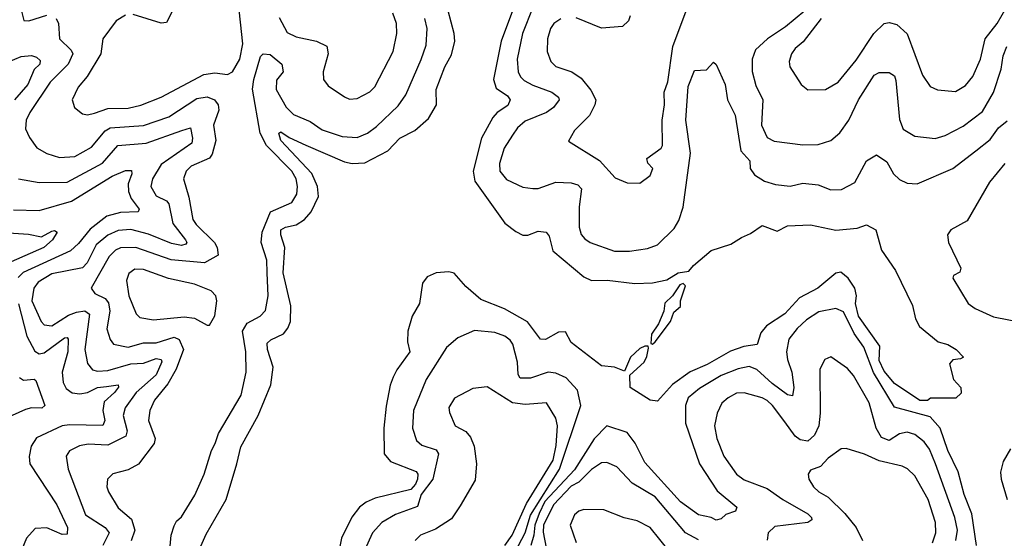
# Model space of a CAD drawing. Extents: x 1468344 to 1613994, y 525695 to 643861.
# Tile 297 of 427: x 1542959 to 1546827, y 603623 to 605660. Entities that reach past the tile are written whole.
import ezdxf

# ---------------------------------------------------------------- set-up
doc = ezdxf.new("R2010")
doc.units = 0

msp = doc.modelspace()

# ---------------------------------------------------------------- linework, layer by layer
at = {"layer": '0CON10XD'}
for points in [[(1542938.8, 605805), (1542975, 605656.7), (1542995, 605655.6), (1543065, 605678)], [(1544943.3, 605825), (1544850.1, 605575), (1544820.4, 605425), (1544830.6, 605390.6), (1544875, 605361.2), (1544885.4, 605344.6), (1544876.8, 605323.2), (1544835, 605295.8), (1544817.1, 605275), (1544773.3, 605195), (1544740, 605065), (1544746.8, 605025), (1544865, 604861.2), (1544907.3, 604827.3), (1544935, 604813.3), (1544955, 604813.3), (1544995, 604828.7), (1545027.5, 604825), (1545039.3, 604809.3), (1545052.6, 604752.6), (1545175, 604649.5), (1545205, 604635.4), (1545267.2, 604637.2), (1545375, 604623.3), (1545444.3, 604625.7), (1545501.7, 604638.3), (1545545, 604665.3), (1545587.5, 604672.5), (1545605.3, 604694.7), (1545675, 604752.7), (1545752.4, 604777.6), (1545794, 604804), (1545829.9, 604820.1), (1545875, 604851.8), (1545935, 604829.7), (1545975, 604850.4), (1546065, 604853.8), (1546165, 604833.5), (1546248.8, 604841.2), (1546285, 604854.2), (1546322, 604835), (1546344.4, 604755), (1546399.4, 604675), (1546466.8, 604536.8), (1546478, 604485), (1546493.8, 604455), (1546567.5, 604395), (1546605, 604384), (1546637.5, 604365), (1546666.7, 604335), (1546655, 604327.5), (1546625, 604324.2), (1546611.9, 604308.1), (1546626.7, 604246.7), (1546656.7, 604215), (1546657, 604193), (1546636.4, 604173.6), (1546537, 604173), (1546525, 604164.3), (1546495, 604164.4), (1546395, 604231.4), (1546355, 604280), (1546335, 604321.4), (1546337.7, 604377.7), (1546253.8, 604495), (1546241.7, 604545), (1546246.2, 604575), (1546239.7, 604605), (1546214, 604644), (1546185, 604668.8), (1546165, 604664.6), (1546094.5, 604605), (1546022.3, 604567.7), (1545965.2, 604505), (1545893.2, 604456.8), (1545869.8, 604430.2), (1545856.1, 604383.9), (1545804.2, 604375.8), (1545751.7, 604358.3), (1545660, 604305), (1545593.1, 604276.9), (1545523.6, 604226.4), (1545465, 604161.2), (1545435, 604165.6), (1545357.1, 604215), (1545356.2, 604263.8), (1545412.1, 604315), (1545422.4, 604337.6), (1545429.6, 604369.6), (1545427.3, 604377.3), (1545415, 604377.3), (1545395, 604368.7), (1545358.1, 604335), (1545335, 604280), (1545295.7, 604295.7), (1545245, 604300), (1545125, 604391.9), (1545103.6, 604433.6), (1545075, 604433), (1545025, 604404.3), (1545005, 604404.7), (1544953.5, 604473.5), (1544863.9, 604523.9), (1544770.2, 604560.2), (1544711.9, 604611.9), (1544665, 604663.8), (1544645, 604669.2), (1544595, 604666.2), (1544559.5, 604650.5), (1544541.5, 604625), (1544530, 604545), (1544500.6, 604495), (1544483.8, 604436.2), (1544482.9, 604395), (1544491.1, 604355), (1544440, 604285), (1544425.6, 604255.6), (1544414.1, 604225), (1544398.3, 604141.7), (1544388.9, 604055), (1544390, 603955), (1544415, 603924.7), (1544515.7, 603885.7), (1544522.7, 603875), (1544522, 603855), (1544513.7, 603835), (1544495, 603815.2), (1544355, 603780.2), (1544319.6, 603765), (1544293.3, 603745), (1544263.5, 603706.5), (1544223.2, 603623.2), (1544179.6, 603405)], [(1543375, 605677.1), (1543337.8, 605655), (1543285.4, 605584.6), (1543277.1, 605525), (1543224, 605436), (1543188.8, 605395), (1543165.5, 605345), (1543174.3, 605315), (1543205, 605289.4), (1543225, 605286.4), (1543252.8, 605292.8), (1543305, 605310.5), (1543385, 605311.7), (1543435, 605324.3), (1543514.4, 605355), (1543682.5, 605445), (1543725, 605451.6), (1543775, 605444.4), (1543795, 605454.4), (1543823.8, 605505), (1543834.8, 605565), (1543816.8, 605735)], [(1543558.1, 605691.9), (1543535, 605648.6), (1543515, 605646.5), (1543405, 605680)], [(1543812.4, 603915), (1543827.2, 603982.8), (1543895.2, 604105), (1543944.8, 604225.2), (1543954.4, 604295), (1543932, 604365), (1543931, 604389), (1543945, 604402.8), (1543995, 604425.4), (1544012.1, 604447.9), (1544022.3, 604475), (1544024.3, 604535.7), (1543994.2, 604665), (1544001, 604765), (1543984.2, 604815), (1543984.7, 604835), (1544002.5, 604845), (1544045, 604854.3), (1544077, 604875), (1544103.4, 604905), (1544132.4, 604965), (1544128.4, 605005), (1544106.3, 605056.3), (1543984.8, 605185), (1543976.3, 605213.7), (1543985, 605219.2), (1544016.8, 605196.8), (1544082.7, 605167.3), (1544235, 605101.6), (1544265, 605095.2), (1544315, 605097.9), (1544405, 605145.3), (1544451.8, 605195), (1544510.5, 605225), (1544565, 605271.1), (1544595.8, 605325), (1544595.3, 605385), (1544628.3, 605475), (1544655, 605522.2), (1544667.7, 605575), (1544665.6, 605605), (1544642.2, 605695)], [(1543978.7, 605668.7), (1544010, 605610), (1544045, 605592), (1544125, 605575.8), (1544165.6, 605555.6), (1544171, 605525), (1544151.2, 605455), (1544152.2, 605425), (1544170.6, 605400.6), (1544235, 605356.5), (1544255, 605347.8), (1544285, 605350.5), (1544334.2, 605375.8), (1544354.2, 605395.8), (1544425.9, 605535), (1544440, 605605), (1544438.8, 605645), (1544424.4, 605685)], [(1544975, 605707.7), (1544934.1, 605605), (1544912.5, 605505), (1544916.9, 605455), (1544925.6, 605435.6), (1544941, 605421), (1544975, 605402.1), (1545049.5, 605375), (1545075.2, 605355.2), (1545078.2, 605345), (1545055.4, 605315), (1545028.8, 605295), (1544945, 605261.8), (1544915, 605235.4), (1544895, 605206.5), (1544862.5, 605155), (1544843.4, 605095), (1544845.4, 605065), (1544871.5, 605031.5), (1544935, 605001.5), (1544975, 604996.2), (1544995, 604996.9), (1545065, 605021.6), (1545125, 605018.9), (1545151.2, 605011.2), (1545165.3, 604995), (1545157, 604925), (1545156.8, 604845), (1545165, 604816), (1545178.5, 604798.5), (1545200, 604785), (1545295, 604750.8), (1545355, 604750), (1545425, 604760.5), (1545465, 604775.6), (1545529.9, 604840.1), (1545548.3, 604871.7), (1545565, 604923.8), (1545594.7, 605135), (1545576, 605265), (1545585, 605396.7), (1545609.7, 605460.3), (1545656.6, 605463.4), (1545685, 605492.5), (1545695, 605483.3), (1545730, 605405), (1545739.3, 605345), (1545769.7, 605285), (1545791.4, 605145), (1545826.5, 605105), (1545827.9, 605075), (1545845, 605050.9), (1545885, 605025.4), (1545927.9, 605012.1), (1545985, 605006.4), (1546035, 605018.2), (1546095, 605011.2), (1546145, 604991.8), (1546187.8, 604992.2), (1546239.4, 605020.6), (1546285, 605105.7), (1546325, 605129.2), (1546365, 605101.5), (1546391.3, 605055), (1546415, 605031.6), (1546445, 605017.3), (1546485, 605015.4), (1546624.3, 605075.7), (1546715, 605144.7), (1546771.4, 605188.6), (1546804.6, 605235), (1546838, 605262)], [(1545085, 605663.2), (1545057.5, 605645), (1545043.9, 605625), (1545032, 605585), (1545030.8, 605535), (1545045.3, 605495.3), (1545065, 605476.4), (1545127.5, 605455), (1545165, 605430), (1545203, 605383), (1545222.4, 605345), (1545218.7, 605325), (1545197.2, 605282.8), (1545137.8, 605225), (1545115, 605182.5), (1545237.1, 605107.1), (1545298.3, 605038.3), (1545345, 605019.2), (1545395, 605018), (1545435, 605048), (1545445.6, 605075), (1545426.6, 605096.6), (1545422.9, 605115), (1545478.5, 605155), (1545483.6, 605165), (1545482.7, 605265), (1545491.7, 605325), (1545491, 605375), (1545504.8, 605415.2), (1545524.8, 605555), (1545577.1, 605695)], [(1545357.5, 605675), (1545350.4, 605655), (1545327.4, 605632.6), (1545245, 605625.8), (1545145, 605667.4)], [(1546042.9, 605695), (1545967.7, 605632.3), (1545896.8, 605585), (1545849.1, 605540.9), (1545836.2, 605505), (1545836.1, 605456.1), (1545851.1, 605401.1), (1545877.8, 605345), (1545873.2, 605245), (1545895, 605196.9), (1545922.4, 605182.4), (1546035, 605167.6), (1546095, 605169.2), (1546145, 605185.3), (1546180.3, 605215), (1546216.4, 605265), (1546254.4, 605345), (1546315, 605441.9), (1546335, 605452.5), (1546375, 605452), (1546395, 605438.8), (1546401.2, 605421.2), (1546415, 605267.5), (1546429.3, 605229.3), (1546475, 605202.9), (1546555, 605193.6), (1546595, 605205.5), (1546665, 605240.9), (1546740.7, 605299.3), (1546785, 605373.3), (1546814.3, 605465), (1546822.3, 605517.7), (1546837.1, 605555)], [(1546107.8, 605665), (1546036.9, 605573.1), (1546005, 605546.5), (1545990.4, 605525), (1545982.1, 605495), (1545984.7, 605474.7), (1546029.2, 605405), (1546055, 605384.4), (1546125, 605385.5), (1546174.3, 605415), (1546245, 605500.6), (1546314.8, 605605.2), (1546354.6, 605645), (1546375, 605648.7), (1546405, 605640.9), (1546444.8, 605604.8), (1546505, 605442), (1546535, 605397.1), (1546565, 605383.6), (1546635, 605377.8), (1546675, 605401.1), (1546703.6, 605436.4), (1546733.3, 605505), (1546751.7, 605585), (1546799.3, 605645), (1546837.7, 605712.3)], [(1543102.5, 605665), (1543111.8, 605645), (1543114.7, 605585), (1543160.3, 605540.3), (1543167.6, 605525), (1543149.2, 605485), (1543078.6, 605415), (1542998, 605295), (1542984.1, 605265), (1542981.7, 605231.7), (1542997.1, 605197.1), (1543026.5, 605156.5), (1543065.6, 605134.4), (1543115, 605118.2), (1543175, 605121.8), (1543241.1, 605158.9), (1543295, 605223.8), (1543314.6, 605235.4), (1543445, 605244.4), (1543545, 605277.7), (1543655, 605350.7), (1543695, 605357.1), (1543724.4, 605344.4), (1543738.2, 605325), (1543741.6, 605305), (1543719.8, 605245), (1543729.6, 605185), (1543715, 605131.3), (1543704.6, 605115.4), (1543632.3, 605085), (1543612.7, 605065), (1543602.3, 605035), (1543623.1, 604963.1), (1543638.8, 604875), (1543652.2, 604855), (1543724.7, 604785), (1543734.1, 604765), (1543737.9, 604735), (1543685, 604704.4), (1543553.9, 604716.1), (1543415, 604765.5), (1543355, 604763.6), (1543335, 604754.3), (1543310, 604730), (1543239.5, 604605), (1543253.3, 604585), (1543295, 604565.2), (1543307.1, 604547.1), (1543313.5, 604515), (1543301.7, 604445), (1543313.9, 604403.9), (1543327.8, 604385), (1543385, 604374), (1543445, 604391), (1543495, 604391), (1543565, 604413), (1543585, 604404.3), (1543602.3, 604365), (1543573, 604287), (1543540.2, 604229.8), (1543488, 604165), (1543469.5, 604125), (1543464.2, 604085), (1543491.6, 604015), (1543486.8, 603995), (1543425, 603914.7), (1543385, 603892.2), (1543324.2, 603875.8), (1543303.8, 603855), (1543301.3, 603825), (1543307.9, 603805), (1543345, 603742.5), (1543398.6, 603698.6), (1543411.4, 603655), (1543397.2, 603612.8)], [(1543931.2, 604665), (1543929.1, 604715), (1543907.7, 604785), (1543911, 604825), (1543944.3, 604905), (1544027.9, 604942.1), (1544046.9, 604975), (1544050, 605005), (1544044.4, 605035), (1544028.5, 605065), (1543928.1, 605165), (1543903.6, 605213.6), (1543873.7, 605386.3), (1543878, 605425), (1543905.2, 605514.8), (1543915, 605525.5), (1543942.7, 605522.7), (1543988.8, 605485), (1543993.9, 605455), (1543967.2, 605422.8), (1543965.7, 605385), (1544005, 605316), (1544035, 605287.1), (1544100.2, 605260.2), (1544147.2, 605227.2), (1544225, 605200.8), (1544285, 605196.9), (1544325.6, 605214.4), (1544360.1, 605239.9), (1544445, 605321.8), (1544475.2, 605364.8), (1544536.5, 605503.5), (1544555, 605560), (1544559.7, 605625), (1544550.5, 605665)], [(1542915, 605493.6), (1542965, 605515.2), (1543005, 605519.1), (1543025, 605512.1), (1543038.8, 605498.8), (1543038.2, 605485), (1543015.5, 605464.5), (1542991.3, 605405), (1542938.3, 605345)], [(1542954.7, 605034.7), (1543035, 605020.6), (1543145, 605021.5), (1543284.4, 605095.6), (1543344.5, 605165.5), (1543455, 605174.2), (1543595.8, 605224.2), (1543630, 605235), (1543638, 605195), (1543634.5, 605175), (1543515, 605091.3), (1543480, 605035), (1543473.5, 605005), (1543495, 604968.2), (1543535, 604948.1), (1543545, 604936.2), (1543559.8, 604859.8), (1543610, 604795), (1543615.4, 604785), (1543611.8, 604778.2), (1543595, 604773.2), (1543555, 604780.3), (1543465, 604817.8), (1543395, 604835.8), (1543345, 604832.3), (1543305, 604814.1), (1543259.5, 604775), (1543224.2, 604705), (1543205.3, 604684.7), (1543085, 604661.1), (1543031.6, 604628.4), (1543014.4, 604605.6), (1543006.7, 604555), (1543043, 604475), (1543055, 604460.9), (1543085, 604456.8), (1543151.1, 604498.9), (1543181.4, 604511.4), (1543215, 604516), (1543233.4, 604503.4), (1543214.8, 604365), (1543225, 604309.2), (1543245.2, 604285.2), (1543265, 604279.8), (1543305, 604282.4), (1543395, 604307.7), (1543445, 604311.3), (1543495, 604329), (1543514.4, 604325), (1543516.6, 604316.6), (1543495.5, 604265), (1543416.1, 604195), (1543373.2, 604135), (1543365.7, 604105), (1543381.5, 604045), (1543376, 604024), (1543305, 603988.6), (1543227.7, 603992.3), (1543193.5, 603986.5), (1543155, 603966.4), (1543141.5, 603945), (1543149.6, 603895), (1543217.7, 603715), (1543294.7, 603665), (1543309.7, 603645), (1543285.4, 603594.6)], [(1546828.5, 605095), (1546768.1, 605021.9), (1546680.7, 604869.3), (1546616.2, 604835), (1546603.5, 604815), (1546607.5, 604785), (1546655.6, 604684.4), (1546652, 604668), (1546627.5, 604655), (1546624.3, 604645), (1546684.5, 604545), (1546712.9, 604525), (1546785, 604492.7), (1546965, 604457.5)], [(1542935, 604913.2), (1543035, 604909.8), (1543162.5, 604947.5), (1543321.8, 605045), (1543375, 605067.7), (1543397.7, 605067.7), (1543399.6, 605055), (1543384.8, 605015.2), (1543385.7, 604985), (1543397.1, 604957.1), (1543428.2, 604915), (1543424.4, 604905.6), (1543355, 604902.3), (1543301.4, 604888.6), (1543235, 604837.5), (1543189.7, 604780.3), (1543158.3, 604751.7), (1542972.6, 604667.4), (1542952.6, 604647.4)], [(1542835, 604827.4), (1542992.9, 604817.1), (1543045, 604806.3), (1543085, 604828.8), (1543095, 604831.4), (1543105.6, 604825.6), (1543087.1, 604795), (1543053.1, 604765), (1542925, 604709.2)], [(1543695, 604459.4), (1543705, 604460), (1543725, 604496.2), (1543732.7, 604555), (1543729.4, 604575), (1543710.8, 604595), (1543645, 604621.6), (1543542.9, 604642.9), (1543445, 604679.2), (1543410.6, 604679.4), (1543387.1, 604662.9), (1543378.9, 604635), (1543387.5, 604575), (1543416.8, 604505), (1543430.2, 604490.2), (1543485, 604480.7), (1543605, 604493.2), (1543645, 604487.1), (1543695, 604459.4)], [(1543544.7, 603535), (1543553.5, 603635), (1543565, 603672), (1543575, 603690.8), (1543595, 603707.5), (1543647.4, 603792.6), (1543683.8, 603875), (1543711.8, 603968.2), (1543727.3, 603995), (1543739.6, 604035), (1543829.4, 604185), (1543848.1, 604275), (1543847.4, 604355), (1543833.8, 604436.2), (1543852.4, 604467.6), (1543903.6, 604495), (1543925, 604517.1), (1543934.8, 604575), (1543931.2, 604665)], [(1545445, 604386), (1545455, 604394.4), (1545515.2, 604474.8), (1545529, 604511), (1545555, 604533.1), (1545554.2, 604555.8), (1545574.3, 604614.3), (1545565, 604624.3), (1545551.7, 604618.3), (1545523.2, 604575), (1545493.1, 604546.9), (1545489.8, 604515), (1545468.2, 604465), (1545441.3, 604425), (1545438.3, 604388.3), (1545445, 604386)], [(1542953.8, 604543.8), (1542987.3, 604417.3), (1543017.6, 604357.6), (1543035, 604347.5), (1543055, 604351.5), (1543135, 604410.6), (1543145, 604411.8), (1543149.7, 604405), (1543147.8, 604355), (1543125.2, 604275), (1543129.2, 604235), (1543140.7, 604210.7), (1543165, 604194.3), (1543195, 604189.8), (1543225, 604195.2), (1543265, 604215.1), (1543299.6, 604219.6), (1543345, 604225.4), (1543346.4, 604216.4), (1543331.8, 604195), (1543291, 604159), (1543284.8, 604125), (1543293.8, 604085), (1543285, 604066.1), (1543155, 604069), (1543125.5, 604064.5), (1543025, 604017.1), (1543003.2, 603985), (1542995.4, 603944.6), (1542998.4, 603915), (1543105, 603754.5), (1543145.9, 603665), (1543145, 603639.2), (1543125, 603637.3), (1543065, 603664.1), (1543018.9, 603661.1), (1542985, 603623.1), (1542955, 603550)], [(1546718.2, 603595), (1546699.5, 603719.5), (1546669.8, 603795), (1546645, 603884.5), (1546605, 603968.2), (1546575.4, 604055.4), (1546535, 604099.8), (1546395, 604137.4), (1546313.6, 604273.6), (1546275, 604373.3), (1546237.5, 604427.5), (1546195, 604512.7), (1546165, 604526), (1546097.7, 604512.3), (1546049.5, 604480.5), (1546013.6, 604446.4), (1545980, 604405), (1545971.7, 604355), (1545974.8, 604325), (1545992, 604275), (1545999.7, 604215), (1545995, 604182.2), (1545975, 604186.9), (1545915, 604230.9), (1545855, 604285.8), (1545825, 604297.6), (1545781.5, 604288.5), (1545715, 604263), (1545628.8, 604211.2), (1545585.3, 604175), (1545574.1, 604144.1), (1545574.3, 604075), (1545629.5, 603915), (1545698.8, 603808.8), (1545776, 603745), (1545770.5, 603729.5), (1545733.1, 603716.9), (1545715, 603700), (1545695, 603694.6), (1545674.8, 603704.8), (1545625, 603714.7), (1545555, 603766.7), (1545415, 603920.8), (1545376.8, 603996.8), (1545345, 604038.5), (1545265, 604065.3), (1545215, 604014.1), (1545137.9, 603892.1), (1545021.9, 603768.1), (1544999.3, 603720.7), (1544982.4, 603675), (1544979.2, 603635), (1544967.3, 603595)], [(1544865, 603492.2), (1544944.2, 603645), (1544965, 603713.9), (1545079.5, 603895), (1545162.8, 604145), (1545150, 604205), (1545105, 604252.7), (1545065, 604271.9), (1545035, 604276), (1544965, 604251.8), (1544925, 604251.8), (1544916.5, 604266.5), (1544914.7, 604314.7), (1544895.5, 604385), (1544885, 604401.4), (1544865, 604416.5), (1544825, 604431.8), (1544745, 604438.5), (1544679.8, 604410.2), (1544635, 604371.9), (1544555, 604246.7), (1544506.2, 604125), (1544501.5, 604055), (1544517.7, 604007.7), (1544538.3, 603988.2), (1544595, 603970.8), (1544604.7, 603955), (1544582.4, 603855), (1544536.5, 603795), (1544522.1, 603747.9), (1544435, 603716.4), (1544380.9, 603685), (1544344.7, 603645), (1544312.9, 603575)], [(1546637, 603615), (1546643.2, 603655), (1546632.1, 603705), (1546556.4, 603915), (1546532.5, 603972.5), (1546512.5, 604002.5), (1546475, 604030.9), (1546445, 604039.2), (1546415, 604033.2), (1546375, 604007), (1546345, 604019.3), (1546323.4, 604055), (1546295.6, 604155.6), (1546235, 604261.9), (1546210.5, 604290.5), (1546145, 604335.5), (1546121.4, 604325), (1546102.6, 604287.4), (1546103.1, 604115), (1546098.1, 604065), (1546081.4, 604028.6), (1546055, 604004.2), (1546025, 604009.5), (1546005, 604024.1), (1545965, 604080.7), (1545916.4, 604145), (1545895, 604164.2), (1545875, 604175.2), (1545805, 604194.1), (1545775, 604192.4), (1545742.1, 604175), (1545716.8, 604153.2), (1545698.2, 604115), (1545688.8, 604065), (1545697.3, 604015), (1545725, 603945.6), (1545775, 603874.5), (1545805, 603852.9), (1545895, 603818.3), (1545957.1, 603775), (1546055, 603719.2), (1546068.9, 603705), (1546070.5, 603695), (1546055.2, 603684.8), (1545925, 603669.7), (1545899.3, 603645), (1545895.9, 603615.9)], [(1542957.7, 604255), (1542974.3, 604244.3), (1543015, 604248.2), (1543022.5, 604242.5), (1543057.2, 604145), (1543045.9, 604134.1), (1543005, 604134.8), (1542981.5, 604128.5), (1542891.8, 604088.2)], [(1544865, 603594.7), (1544893.3, 603635), (1544950.1, 603759.9), (1545055, 603930.3), (1545066.8, 603986.8), (1545071.2, 604065), (1545064.7, 604094.7), (1545028, 604155), (1544945, 604148.9), (1544895, 604154.7), (1544795, 604218.2), (1544738.5, 604211.5), (1544666.9, 604173.1), (1544645, 604136.2), (1544647.6, 604117.6), (1544670, 604065), (1544712, 604042), (1544729.7, 604019.7), (1544743.8, 603985), (1544753.1, 603915), (1544748.3, 603851.7), (1544688.9, 603751.1), (1544655, 603699.4), (1544591.7, 603658.3), (1544532.9, 603635), (1544512.9, 603615)], [(1546544.2, 603605), (1546558.4, 603645), (1546556.1, 603685), (1546527.4, 603775), (1546475, 603868.9), (1546446.1, 603896.1), (1546425, 603906.6), (1546335, 603926.7), (1546277, 603953), (1546205, 603975.5), (1546186.2, 603973.8), (1546135, 603937.1), (1546105.3, 603904.7), (1546065, 603890.8), (1546055.7, 603875), (1546058.6, 603855), (1546077.8, 603825), (1546097.8, 603805), (1546135, 603784.6), (1546200.8, 603720.8), (1546244.6, 603665), (1546270, 603615)], [(1546851.2, 603975), (1546823, 603925), (1546812.3, 603882.3), (1546813.9, 603855), (1546838.2, 603775)], [(1543650, 603545), (1543691.4, 603638.6), (1543770, 603775), (1543812.4, 603915)], [(1545625, 603616.9), (1545575, 603644), (1545455, 603785.3), (1545365, 603839.7), (1545305, 603903.8), (1545265, 603921.1), (1545245, 603919.3), (1545205, 603893.1), (1545155, 603843.7), (1545125, 603827.7), (1545056.3, 603755), (1545016.1, 603675), (1545015, 603647.5), (1545027.6, 603585)], [(1545511.8, 603571.8), (1545435, 603665.4), (1545385, 603691.8), (1545333.6, 603703.6), (1545254.2, 603734.2), (1545174.5, 603735.5), (1545155, 603729.2), (1545138, 603715), (1545120.8, 603675), (1545145, 603606)]]:
    msp.add_lwpolyline(points, dxfattribs=at)

doc.saveas('drawing.dxf')
